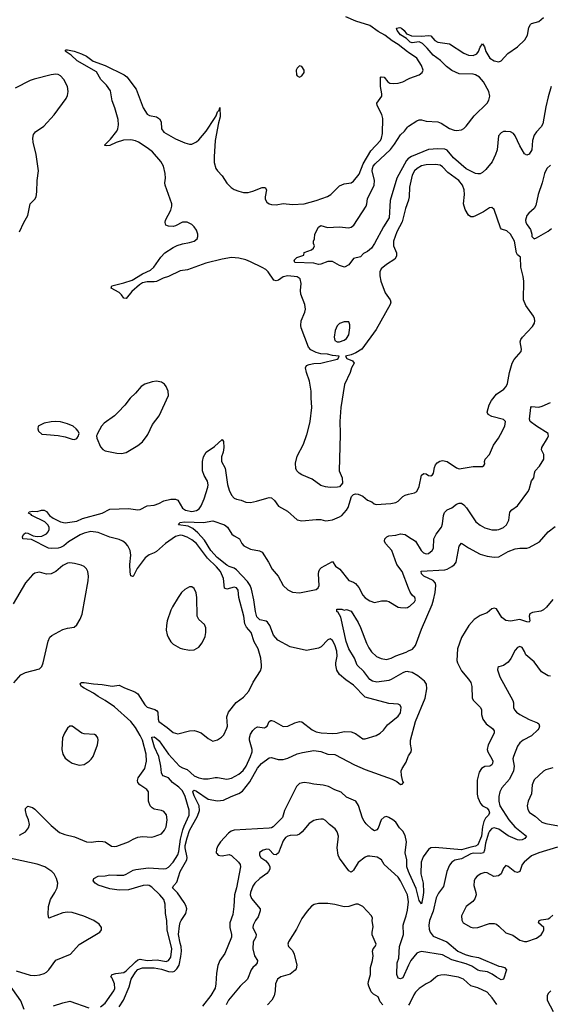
# Model space of a CAD drawing. Header units: inches. Extents: x 2057696 to 2160536, y 827480 to 1016834.
# Tile 402 of 422: x 2136681 to 2141209, y 985135 to 993542. Entities that reach past the tile are written whole.
import ezdxf

# ---------------------------------------------------------------- set-up
doc = ezdxf.new("R2010")
doc.units = ezdxf.units.IN
doc.header["$MEASUREMENT"] = 0
for name, color, linetype in [('C1938', 7, 'Continuous'), ('C1939', 7, 'Continuous'), ('C1948', 7, 'Continuous'), ('C1949', 7, 'Continuous')]:
    doc.layers.add(name, color=color, linetype=linetype)

msp = doc.modelspace()

# ---------------------------------------------------------------- linework, layer by layer
at = {"layer": 'C1938', "color": 5}
for points, elevation in [([(2136680.1, 986579.9), (2136731, 986609), (2136756.9, 986643.1), (2136764.2, 986670), (2136757.4, 986710), (2136739.7, 986750), (2136729.7, 986790), (2136732, 986808), (2136750, 986826.8), (2136790, 986815.3), (2136810, 986802), (2136950, 986661.3), (2137022.3, 986602.3), (2137065.7, 986585.7), (2137150, 986564.9), (2137250, 986522.6), (2137290, 986520.3), (2137350, 986527.4), (2137390, 986525.7), (2137410, 986522), (2137465.6, 986485.6), (2137490, 986484), (2137510, 986486.5), (2137610, 986521.7), (2137650, 986546), (2137690, 986563.1), (2137730, 986568.7), (2137810, 986563.1), (2137830, 986566.7), (2137890, 986590.4), (2137918.2, 986621.8), (2137931.1, 986650), (2137939.1, 986710), (2137933, 986753), (2137910, 986780.7), (2137890, 986789.6), (2137830, 986801.3), (2137812.2, 986812.2), (2137795.6, 986830), (2137780.5, 986870), (2137779.1, 986950), (2137766.3, 986970), (2137705.7, 987010), (2137688.6, 987030), (2137685.2, 987045.2), (2137690.9, 987070), (2137747.7, 987150), (2137762, 987210), (2137759.9, 987270), (2137729.9, 987390), (2137710.7, 987430), (2137670, 987498.3), (2137630, 987549.3), (2137490, 987675.2), (2137410.9, 987730), (2137350, 987763.5), (2137312.2, 987792.2), (2137230, 987833.8), (2137207.9, 987850), (2137198, 987870), (2137201.7, 987878.3), (2137210, 987883.6), (2137230, 987882.9), (2137310, 987870.9), (2137386.4, 987866.4), (2137470, 987852.7), (2137530, 987860.2), (2137576.3, 987836.3), (2137663.4, 987803.4), (2137690, 987786.4), (2137750, 987691.8), (2137770, 987671.6), (2137833.3, 987653.3), (2137850, 987643.7), (2137859.6, 987630), (2137861.5, 987570), (2137868.9, 987550), (2137939.6, 987499.6), (2137990, 987455.6), (2138030, 987444.9), (2138130, 987470.3), (2138170, 987472.2), (2138190, 987468.4), (2138230, 987452.7), (2138290, 987404.9), (2138330, 987380.7), (2138370, 987393), (2138404.4, 987415.6), (2138422.7, 987437.3), (2138450, 987492), (2138453.3, 987510), (2138448.7, 987590), (2138464.2, 987630), (2138528.2, 987711.8), (2138590, 987756.5), (2138637.7, 987810), (2138674.5, 987885.5), (2138736.6, 987983.4), (2138745.1, 988010), (2138745.6, 988030), (2138738.7, 988090), (2138717.2, 988170), (2138683.1, 988230), (2138656.1, 988310), (2138616.6, 988356.6), (2138603.4, 988383.4), (2138593.7, 988450), (2138550.7, 988610), (2138546, 988670), (2138530, 988692.4), (2138510, 988698), (2138450, 988680.3), (2138430, 988689.7), (2138420.1, 988770), (2138393.5, 988830), (2138360.9, 988870), (2138284.7, 988944.7), (2138190, 989069.4), (2138150, 989100.3), (2138110, 989122.5), (2138070, 989137.9), (2138050, 989141.1), (2138010, 989128.3), (2137926.6, 989070), (2137850, 989001.5), (2137830, 988989), (2137787.2, 988972.8), (2137752.5, 988947.5), (2137684.8, 988855.2), (2137650, 988786.6), (2137647, 988787), (2137630, 988794), (2137624.6, 988824.6), (2137621.3, 988890), (2137629.1, 988970), (2137625, 989010), (2137605, 989050), (2137587.8, 989070), (2137562.3, 989090), (2137530, 989104), (2137450, 989123.7), (2137350, 989164.8), (2137288.6, 989171.4), (2137230, 989159.2), (2137196.6, 989143.4), (2137096.6, 989083.4), (2137056.6, 989050), (2137030, 989035.3), (2137010, 989029.6), (2136950, 989026.6), (2136927.1, 989030), (2136783, 989103), (2136708.7, 989110), (2136705.6, 989130), (2136717, 989150), (2136730, 989159.5), (2136750, 989156.5), (2136795.6, 989135.6), (2136830, 989130.1), (2136869.1, 989130.9), (2136910, 989151.5), (2136924.8, 989170), (2136933, 989190), (2136933, 989210), (2136922.5, 989230), (2136895.9, 989255.9), (2136784.5, 989310), (2136778.3, 989318.3), (2136757.2, 989330), (2136760.9, 989339.1), (2136790, 989344.9), (2136830, 989341.6), (2136866.4, 989353.6), (2136890, 989354.7), (2136910, 989342), (2136934.6, 989310), (2136966.4, 989286.4), (2137030, 989253.8), (2137070, 989247.5), (2137170, 989261.6), (2137217.5, 989282.5), (2137384.5, 989330), (2137450, 989361.5), (2137609.3, 989369.3), (2137690, 989357.6), (2137710, 989360.2), (2137770, 989392), (2137830, 989398), (2137868.5, 989411.5), (2137910, 989433.7), (2137971.2, 989448.8), (2138010, 989448.8), (2138030, 989439.5), (2138070, 989370.3), (2138094.9, 989354.9), (2138150, 989343.7), (2138189.2, 989350.8), (2138213.2, 989366.8), (2138230, 989392.2), (2138254.3, 989450), (2138286.6, 989550), (2138288.2, 989570), (2138282.7, 989602.7), (2138256.4, 989650), (2138242.2, 989690), (2138241.1, 989770), (2138248.4, 989810), (2138271.8, 989850), (2138342.4, 989897.6), (2138410, 989957.3), (2138419.5, 989939.5), (2138422.8, 989890), (2138417.6, 989850), (2138404.7, 989810), (2138404.4, 989770), (2138433.5, 989713.5), (2138453.7, 989573.7), (2138470, 989524.9), (2138490, 989482), (2138510, 989457.3), (2138530, 989448), (2138570, 989439.1), (2138610, 989422.4), (2138650, 989418.7), (2138702, 989430), (2138790, 989458), (2138810, 989462), (2138830, 989459.1), (2138856.7, 989436.7), (2138890, 989387.7), (2138965.7, 989345.7), (2139050, 989273), (2139090, 989263), (2139210, 989274.8), (2139250, 989274.8), (2139290, 989264), (2139314.8, 989265.2), (2139350, 989270.6), (2139410, 989297.1), (2139430.9, 989309.1), (2139470, 989354), (2139483.3, 989376.7), (2139512.7, 989470), (2139530, 989487.3), (2139547, 989493), (2139570, 989490.6), (2139610, 989473.4), (2139650, 989440.7), (2139686, 989426), (2139707.1, 989407.1), (2139722.6, 989402.6), (2139848, 989410), (2139890, 989420.9), (2139910, 989432), (2139950, 989470.4), (2139970, 989483.1), (2140000, 989490)], 380), ([(2136911.3, 990000), (2137010, 989990.4), (2137070, 989979.3), (2137130, 989960.7), (2137150, 989958.8), (2137170, 989966), (2137184, 989990), (2137186.5, 990000)], 420), ([(2137341, 990000), (2137336, 989990), (2137338.8, 989970), (2137370, 989894.8), (2137390, 989873), (2137410, 989861.6), (2137510, 989839.5), (2137550, 989836.9), (2137590, 989847.9), (2137690, 989905.2), (2137730, 989938.7), (2137770, 989992.7), (2137773.7, 990000)], 420), ([(2139416.8, 990000), (2139407.3, 989690), (2139433.4, 989630), (2139435.5, 989584.5), (2139410, 989554), (2139394, 989550), (2139330, 989546.6), (2139290, 989552.3), (2139250, 989565.1), (2139178.2, 989618.2), (2139090, 989655.1), (2139066, 989670), (2139046.6, 989690), (2139038, 989710), (2139036, 989756), (2139050, 989816), (2139102, 989918), (2139130.7, 990000)], 380), ([(2137370, 985114.3), (2137410, 985146.5), (2137485.8, 985250), (2137492.1, 985270), (2137490.6, 985309.4), (2137470, 985359.5), (2137459.5, 985370), (2137469, 985390), (2137500.5, 985399.5), (2137570, 985407.4), (2137590, 985420.2), (2137670, 985499.2), (2137690, 985514.3), (2137710, 985520.8), (2137769.1, 985509.1), (2137853.7, 985513.7), (2137930, 985501.2), (2137951.7, 985508.3), (2137970, 985538), (2137979.3, 985610), (2137939.9, 985770), (2137937.7, 985850), (2137926, 985910), (2137923.1, 985990), (2137910.8, 986030), (2137878.2, 986070), (2137810, 986135.4), (2137786, 986150), (2137770, 986153.1), (2137734, 986150), (2137610, 986112.8), (2137530.3, 986109.7), (2137450, 986120.9), (2137350, 986153.3), (2137324.5, 986170), (2137309.3, 986190.7), (2137314, 986210), (2137349.7, 986230.3), (2137410, 986233.7), (2137450, 986241.7), (2137510, 986236.9), (2137570, 986239.2), (2137590, 986245.8), (2137650, 986280.8), (2137672.8, 986287.2), (2137780.8, 986299.2), (2137908.9, 986291.1), (2137930, 986294.4), (2137950, 986307.1), (2137990, 986348.3), (2138030, 986411.8), (2138038.9, 986441.1), (2138054.4, 986545.5), (2138074.2, 986625.8), (2138083.5, 986656.5), (2138126.2, 986750), (2138128.1, 986791.9), (2138093, 986910), (2138070, 986957.4), (2138039.9, 986990), (2137984.1, 987030), (2137950, 987068.7), (2137906.4, 987086.4), (2137896.1, 987096.1), (2137890.6, 987110.6), (2137886.1, 987170), (2137867.2, 987250), (2137832.9, 987330), (2137808.5, 987410), (2137810, 987417.3), (2137830, 987418), (2137850, 987405.8), (2137870, 987385.6), (2137950, 987270.2), (2138044.5, 987170), (2138070, 987153.8), (2138110, 987140.7), (2138170, 987086.2), (2138210, 987069.4), (2138250, 987061.6), (2138290, 987059.1), (2138350, 987072.7), (2138370, 987072.9), (2138450, 987057.1), (2138490, 987066.3), (2138550, 987099.4), (2138588, 987132), (2138612.4, 987170), (2138652.1, 987250), (2138665.7, 987290), (2138664.2, 987310), (2138642.9, 987390), (2138642.6, 987410), (2138650, 987440.4), (2138670, 987471.8), (2138690, 987492), (2138710, 987504.2), (2138770, 987497.1), (2138778.6, 987501.4), (2138791.8, 987510), (2138810, 987550.8), (2138822.9, 987557.1), (2138830, 987559.1), (2138850, 987552.7), (2138930, 987506), (2138970, 987510.5), (2139030, 987539.1), (2139069.5, 987550.5), (2139090, 987547.7), (2139178, 987478), (2139210, 987462), (2139254.4, 987454.4), (2139352.3, 987447.7), (2139390, 987450.3), (2139450, 987463.6), (2139510, 987460.3), (2139547.5, 987447.5), (2139610, 987402), (2139630, 987402), (2139724, 987430), (2139756, 987450), (2139785.4, 987474.6), (2139818.9, 987521.1), (2139910, 987594.8), (2139930, 987624.7), (2139936, 987670), (2139928, 987690), (2139910, 987697.2), (2139830, 987702.9), (2139630, 987758.3), (2139530, 987861.3), (2139464.5, 987904.5), (2139409.4, 987950), (2139388.2, 987988.2), (2139379.7, 988030), (2139379.7, 988050), (2139391.7, 988108.3), (2139387.9, 988150), (2139370, 988205.6), (2139350, 988241.6), (2139338, 988250), (2139330, 988254.7), (2139310, 988247.3), (2139252.4, 988187.6), (2139230, 988175.1), (2139130, 988157.2), (2138987.9, 988188), (2138884.1, 988244.1), (2138847.6, 988287.6), (2138814.5, 988370), (2138796.9, 988396.9), (2138785.3, 988405.3), (2138730, 988419.2), (2138704.7, 988444.7), (2138692.3, 988490), (2138679.3, 988590), (2138660.1, 988680.1), (2138649, 988710), (2138624.8, 988744.8), (2138530, 988846), (2138510, 988859.8), (2138470, 988872.2), (2138450, 988884.3), (2138367.6, 988950), (2138313.6, 989010), (2138257.7, 989097.7), (2138201.4, 989161.4), (2138157.4, 989197.4), (2138117.5, 989217.5), (2138035.3, 989230), (2138043.2, 989236.8), (2138047, 989250), (2138090, 989255.8), (2138250.7, 989249.3), (2138330, 989263.1), (2138429.4, 989229.4), (2138454.3, 989210), (2138492, 989150), (2138510, 989134.6), (2138557, 989110), (2138576.5, 989070), (2138593.1, 989050), (2138650, 989021.5), (2138727.3, 989007.3), (2138750, 988996.3), (2138805.8, 988910), (2138834.7, 988850), (2138886.2, 988790), (2138929.1, 988710), (2138970, 988674.9), (2139010, 988654.9), (2139070, 988647.6), (2139210, 988675.8), (2139227.6, 988692.4), (2139236.4, 988710), (2139232.1, 988810), (2139233.7, 988830), (2139242, 988850), (2139256.3, 988863.7), (2139350, 988916.3), (2139374.9, 988874.9), (2139412.7, 988850), (2139490, 988753), (2139530, 988740.5), (2139547.5, 988727.5), (2139574, 988694), (2139610, 988627.3), (2139630, 988604.9), (2139670, 988578.8), (2139710, 988567.3), (2139770, 988580.7), (2139810, 988580.7), (2139830, 988574), (2139910, 988526.8), (2139930, 988522.8), (2139970, 988520.7), (2139990, 988524), (2140000, 988529.4)], 360), ([(2140000, 988687.5), (2139943.9, 988830), (2139899.8, 988890), (2139856.9, 989010), (2139801.6, 989070), (2139794, 989090), (2139797, 989110), (2139812.9, 989127.1), (2139830, 989135.3), (2139890, 989141.3), (2139930, 989152.2), (2139970, 989146.7), (2140000, 989127.5)], 360), ([(2136630, 987879.5), (2136691.7, 987948.3), (2136730, 987967.4), (2136850, 988000.4), (2136870, 988019.3), (2136882.4, 988050), (2136923.2, 988236.8), (2136938.5, 988270), (2136955.4, 988284.6), (2137050, 988334.4), (2137090, 988346.7), (2137146, 988354), (2137170, 988374.9), (2137196.6, 988423.4), (2137213.8, 988466.2), (2137266.6, 988750), (2137269.8, 988790), (2137263.1, 988830), (2137252, 988852), (2137231.9, 988871.9), (2137205.1, 988885.1), (2137150, 988899.8), (2137110, 988904), (2137090, 988901.5), (2137050, 988882.3), (2136990, 988829.9), (2136950, 988811.1), (2136910, 988807.4), (2136850, 988823.5), (2136836.9, 988823.1), (2136810, 988815.4), (2136790, 988802.6), (2136730, 988733.3), (2136625.5, 988554.5)], 420), ([(2140000, 987975.1), (2139990, 987977.2), (2139970, 987974.3), (2139950, 987965), (2139851.7, 987908.3), (2139830, 987901.1), (2139730, 987885.6), (2139692.9, 987892.9), (2139670, 987907.4), (2139617, 987977), (2139561.8, 988030), (2139539.5, 988090), (2139490, 988171.3), (2139467.5, 988232.5), (2139421.4, 988441.4), (2139399.7, 988479.8), (2139387.3, 988490), (2139388, 988510), (2139430, 988510.4), (2139450, 988501), (2139470, 988507.3), (2139510, 988491.4), (2139570, 988394.6), (2139590, 988353.1), (2139639.3, 988219.3), (2139659.7, 988179.7), (2139683.5, 988143.5), (2139725.5, 988105.5), (2139766.6, 988086.6), (2139810, 988080.5), (2139850, 988090.8), (2139890, 988110.8), (2139977.9, 988142.1), (2140000, 988152.3)], 340), ([(2137530, 985114.9), (2137568, 985172), (2137615.5, 985284.5), (2137633.3, 985350), (2137669.5, 985410), (2137690, 985432), (2137730, 985447.4), (2137830, 985447.2), (2137890, 985436), (2137950, 985414.5), (2137986.9, 985413.2), (2138001.4, 985418.6), (2138023, 985437), (2138041.2, 985470), (2138057.3, 985542.7), (2138061.4, 985590), (2138058.7, 985630), (2138050, 985656), (2138037.6, 985730), (2138045.7, 985805.7), (2138050, 985833.4), (2138058.3, 985850), (2138099.7, 985910), (2138107.1, 985950), (2138098.8, 985978.8), (2138083.9, 986003.9), (2138027, 986087), (2137986.3, 986130), (2137995.4, 986150), (2138021.4, 986178.6), (2138050.7, 986270), (2138107, 986370), (2138111.6, 986390), (2138093.2, 986470), (2138093.8, 986490), (2138110, 986555.9), (2138130, 986619.2), (2138198.1, 986741.9), (2138215.3, 986790), (2138213.9, 986830), (2138170, 986915.1), (2138157.8, 986950), (2138161, 986959), (2138170, 986964.4), (2138190, 986955), (2138290, 986886.7), (2138370, 986872.9), (2138421.4, 986878.6), (2138486, 986910), (2138550, 986934), (2138583.7, 986956.3), (2138645.1, 987034.9), (2138710, 987152.9), (2138744.2, 987190), (2138810, 987240.3), (2138830, 987243.6), (2138885.7, 987225.7), (2138930, 987224.8), (2138970, 987236.6), (2139050, 987272.9), (2139094.7, 987285.3), (2139190, 987301.8), (2139250, 987292.6), (2139310, 987271.1), (2139370, 987267.9), (2139539.1, 987179.1), (2139630, 987139.5), (2139858.9, 987058.9), (2139898.6, 987038.6), (2139930, 987012.4), (2139944.1, 987015.9), (2139954.6, 987025.4), (2139958, 987030), (2139950, 987038), (2139938, 987090), (2139937.2, 987130), (2139944, 987150), (2139978.4, 987201.6), (2139996.4, 987250), (2140000, 987255.7)], 340), ([(2140000, 986269.2), (2139985.2, 986310), (2139984.3, 986370), (2139970.6, 986430), (2139982.2, 986522.3), (2139970, 986577.2), (2139950, 986613.2), (2139922.8, 986642.8), (2139891, 986690), (2139866.6, 986710), (2139830, 986730.7), (2139810, 986737.8), (2139790, 986734.5), (2139766, 986710), (2139741.4, 986638.6), (2139730, 986623.7), (2139710, 986615.1), (2139686, 986630), (2139637.2, 986677.2), (2139620.1, 986700.1), (2139606, 986726), (2139572.1, 986832.1), (2139548.4, 986868.4), (2139470, 986903.5), (2139425.7, 986945.7), (2139370, 986966.6), (2139315.9, 986995.9), (2139270, 987007.6), (2139190, 987014), (2139150, 987024.4), (2139110, 987028.7), (2139070, 987021.6), (2139043.6, 986996.4), (2138942.1, 986790), (2138924.1, 986730), (2138843.7, 986650), (2138830, 986642.2), (2138810, 986639.2), (2138510, 986623.2), (2138485.5, 986614.5), (2138462.5, 986597.4), (2138396.1, 986523.9), (2138372.4, 986487.6), (2138360.7, 986459.3), (2138358.4, 986430), (2138363.1, 986423.1), (2138374.9, 986410), (2138390, 986404.6), (2138410, 986402.9), (2138470, 986413.2), (2138490, 986407.2), (2138549.1, 986350), (2138562.2, 986330), (2138565.2, 986310), (2138531, 986130), (2138514.2, 986070), (2138508.6, 985970), (2138499.1, 985900.9), (2138475.5, 985830), (2138475.8, 985790), (2138488, 985730), (2138487.7, 985710), (2138430.8, 985570), (2138390.5, 985509.5), (2138372.5, 985467.5), (2138359.9, 985400.1), (2138355, 985310), (2138348, 985272), (2138313, 985210), (2138241.1, 985118.9)], 340), ([(2140000, 985469.2), (2139950, 985362), (2139930, 985353), (2139910, 985359.6), (2139899.8, 985390), (2139903.1, 985490), (2139916.8, 985530), (2139923.4, 985630), (2139956.9, 985730), (2139954.9, 985810), (2139958.6, 985830), (2139980.2, 985890), (2139990, 985938.8), (2139999.2, 986010), (2139989.8, 986070), (2139930, 986189.6), (2139910, 986220.5), (2139791.6, 986330), (2139769.7, 986369.7), (2139731.6, 986391.6), (2139670, 986400.9), (2139650, 986400.4), (2139630, 986393), (2139570, 986346.6), (2139530, 986280.9), (2139517.3, 986270), (2139510, 986264.5), (2139490, 986274.5), (2139410, 986381.7), (2139399.1, 986410), (2139390.7, 986470), (2139400.4, 986570), (2139390, 986609.2), (2139372.7, 986632.7), (2139326, 986670), (2139290, 986706), (2139270, 986715.1), (2139250, 986717), (2139210, 986711.8), (2139190, 986704.5), (2139150, 986678), (2139092.1, 986607.9), (2139070, 986588), (2139050, 986580.4), (2138990, 986577.6), (2138970, 986572.1), (2138950, 986558.9), (2138930.3, 986530), (2138890.3, 986429.8), (2138870, 986412.3), (2138850, 986413.2), (2138810, 986458.4), (2138790, 986460.7), (2138758, 986450), (2138727.7, 986432.3), (2138726.8, 986410), (2138738.8, 986390), (2138780.4, 986360.4), (2138808.2, 986330), (2138814.9, 986310), (2138814.9, 986290), (2138805.5, 986270), (2138788.9, 986251.1), (2138730, 986209.6), (2138688.2, 986170), (2138670, 986145.2), (2138650.4, 986090), (2138648.9, 986068.9), (2138658, 986038), (2138731.9, 985951.9), (2138734.5, 985934.5), (2138716.9, 985883.1), (2138692.9, 985850), (2138673.7, 985810), (2138670.4, 985790), (2138698.5, 985730), (2138695.3, 985710), (2138672.3, 985667.7), (2138672.1, 985610), (2138685.8, 985550), (2138710.2, 985510), (2138709, 985490), (2138694.6, 985470), (2138670.3, 985450), (2138657.4, 985430), (2138624.6, 985350), (2138561.3, 985290), (2138462.8, 985170), (2138444, 985130)], 360), ([(2136650, 985420.9), (2136770, 985385.2), (2136810, 985381.5), (2136854, 985386), (2136890, 985397.1), (2136911, 985409), (2136929.7, 985430.3), (2136988.5, 985511.5), (2137115.8, 985564.2), (2137190, 985646), (2137364, 985750), (2137379, 985770), (2137379, 985790), (2137360.2, 985820.2), (2137315.3, 985850), (2137227.2, 985887.2), (2137130, 985919.5), (2137090, 985922.4), (2137050, 985915.4), (2136929.7, 985869.7), (2136923.1, 985903.1), (2136926.2, 985970), (2136943.8, 986030), (2136981, 986090), (2136999.8, 986130), (2137005.3, 986170), (2136995.3, 986210), (2136976.8, 986250), (2136956.4, 986270), (2136895.6, 986310), (2136830, 986332.2), (2136570, 986389.9)], 380), ([(2139779.1, 985130), (2139757.4, 985157.4), (2139739.3, 985199.3), (2139701.5, 985221.5), (2139681.5, 985241.5), (2139660.5, 985290), (2139655.6, 985310), (2139658, 985330), (2139674.7, 985390), (2139675.6, 985450), (2139692.6, 985510), (2139697.4, 985550), (2139692.8, 985590), (2139696.9, 985610), (2139714.5, 985630), (2139722.9, 985650), (2139689.8, 985729.8), (2139688.7, 985751.3), (2139696.9, 985796.9), (2139689.5, 985850), (2139692, 985870), (2139683.7, 985890), (2139610, 985969.3), (2139570, 985989.4), (2139550, 985991.6), (2139490, 985971.5), (2139450, 985967), (2139370, 985987.8), (2139310, 985995.1), (2139230, 985997.2), (2139192.8, 985987.2), (2139170, 985972.7), (2139134, 985930), (2139090, 985869.2), (2139042, 985778), (2138976.3, 985670), (2138970.7, 985650), (2138974, 985630), (2139010, 985594), (2139024.8, 985564.8), (2139045, 985470), (2139041.2, 985438.8), (2139033.1, 985426.9), (2138988.2, 985391.8), (2138910.2, 985369.8), (2138882.4, 985350), (2138864.6, 985310), (2138861.7, 985250), (2138852.6, 985207.4), (2138832.4, 985170), (2138796.3, 985130)], 380), ([(2136718, 985090), (2136690, 985164.7), (2136589, 985310)], 380), ([(2136970, 985121.8), (2137049, 985149), (2137110, 985160.8), (2137270, 985105.7)], 360)]:
    msp.add_lwpolyline(points, dxfattribs=dict(at, elevation=elevation))
at = {"layer": 'C1938', "color": 5, "elevation": 420}
for points in [[(2138150, 988700.9), (2138130, 988700.7), (2138090, 988676.9), (2138062.4, 988650), (2138032.2, 988610), (2137984.2, 988530), (2137970, 988501.2), (2137940.2, 988410), (2137932.7, 988370), (2137931.7, 988330), (2137939.5, 988290), (2137950, 988264), (2137970.4, 988230), (2137990.5, 988210), (2138050, 988176.5), (2138070, 988170.3), (2138130, 988159.5), (2138170, 988163.1), (2138210, 988183.7), (2138239.6, 988220.4), (2138264.5, 988275.5), (2138270.8, 988310), (2138269.8, 988349.8), (2138258.5, 988378.5), (2138210, 988420.5), (2138196.8, 988450), (2138194.2, 988610), (2138187.6, 988647.6), (2138170, 988686)], [(2137130, 987509), (2137110, 987509), (2137090, 987494), (2137063, 987450), (2137046.7, 987410), (2137041.6, 987310), (2137048.2, 987270), (2137070, 987236.3), (2137102, 987210), (2137130, 987194), (2137190, 987177.3), (2137230, 987182.6), (2137273.5, 987210), (2137292.2, 987227.8), (2137308, 987252), (2137344.8, 987350), (2137351, 987390), (2137348, 987410), (2137335.1, 987430), (2137318.7, 987438.7), (2137230, 987445.4), (2137211, 987451)]]:
    msp.add_lwpolyline(points, close=True, dxfattribs=at)
at = {"layer": 'C1939', "color": 5}
for points, elevation in [([(2140000, 993261), (2139990, 993267.7), (2139910.6, 993330), (2139860.6, 993360.6), (2139798.5, 993410), (2139741.6, 993441.6), (2139670, 993492.7), (2139550.2, 993530.2), (2139465.2, 993565.2)], 380), ([(2140000, 993362.8), (2139981.5, 993381.5), (2139930, 993413), (2139903, 993450), (2139897.2, 993470), (2139925.2, 993474.8), (2139939.3, 993470), (2139961.7, 993450), (2139982.3, 993422.3), (2140000, 993414.3)], 360), ([(2139130.7, 990000), (2139133.1, 990006.9), (2139158.7, 990110), (2139174, 990230), (2139168, 990312), (2139169.5, 990370), (2139154.2, 990454.2), (2139127.3, 990530), (2139120.9, 990570), (2139129.3, 990590), (2139150, 990598.4), (2139190, 990606.4), (2139251.5, 990608.5), (2139390, 990644), (2139399, 990650), (2139406, 990670), (2139350, 990676), (2139306.6, 990686.6), (2139250.4, 990689.6), (2139210, 990701.1), (2139164.4, 990724.4), (2139146.1, 990746.1), (2139082.7, 990910), (2139079.2, 990930), (2139084.5, 990970), (2139114.9, 991045.1), (2139120.3, 991070), (2139115.3, 991110), (2139079, 991199), (2139077.2, 991230), (2139084, 991290), (2139074.2, 991330), (2139050, 991347.6), (2138970, 991355.2), (2138930, 991345.6), (2138890, 991317.3), (2138870, 991311), (2138850, 991317.7), (2138802.9, 991390), (2138780.7, 991410), (2138750, 991427.2), (2138650, 991475.7), (2138610, 991490.3), (2138550, 991505), (2138490, 991511.8), (2138410, 991497.5), (2138270, 991462.8), (2138113.9, 991406.1), (2138050, 991398.2), (2137950.1, 991349.9), (2137904.7, 991335.3), (2137850, 991306.9), (2137830, 991302.6), (2137770, 991302.9), (2137730, 991294.7), (2137702.3, 991277.7), (2137638.2, 991221.8), (2137590, 991161.2), (2137570, 991163.7), (2137551.3, 991191.3), (2137530, 991212), (2137462, 991250), (2137468, 991270), (2137570, 991294), (2137640.7, 991319.3), (2137730, 991372.6), (2137796.3, 991403.7), (2137824.5, 991430), (2137885.3, 991514.7), (2137918.7, 991550), (2137990, 991598), (2138025.5, 991614.5), (2138070, 991629.3), (2138130, 991639.2), (2138170, 991651.8), (2138194.3, 991670), (2138202.7, 991690), (2138202.2, 991710), (2138190, 991743.5), (2138170, 991773.8), (2138150, 991794.5), (2138110, 991814), (2138070, 991812.2), (2138010, 991782.6), (2137990, 991777.3), (2137950, 991777.7), (2137926.9, 991786.9), (2137923.1, 991810), (2137926, 991830), (2137970, 991914.4), (2137979.2, 991950), (2137979.1, 991970), (2137921.5, 992130), (2137918.8, 992150), (2137924.3, 992190), (2137923.4, 992230), (2137907.6, 992290), (2137885.4, 992330), (2137813.7, 992413.7), (2137770, 992448.9), (2137695.5, 992495.5), (2137670, 992506.8), (2137630, 992515.4), (2137567.2, 992512.8), (2137505.5, 992494.5), (2137450, 992467.3), (2137424.1, 992464.1), (2137407.2, 992467.2), (2137405.6, 992470), (2137456.9, 992523.1), (2137509.8, 992590), (2137519.4, 992610), (2137524.5, 992644.5), (2137520.7, 992690), (2137492.7, 992790), (2137469.1, 992850), (2137455.1, 992935.1), (2137423, 992983), (2137374, 993030), (2137335.5, 993095.5), (2137172.3, 993190), (2137119.1, 993239.1), (2137068, 993272), (2137076.4, 993283.6), (2137090, 993284), (2137146.3, 993273.7), (2137210, 993251.3), (2137250.1, 993230.1), (2137307.7, 993187.7), (2137410.3, 993150), (2137574, 993070), (2137595.3, 993055.3), (2137674.7, 992950), (2137734.5, 992790), (2137770, 992734), (2137790, 992723.8), (2137850, 992713.5), (2137875.3, 992695.3), (2137887.5, 992670), (2137890.2, 992610), (2137910, 992582), (2138010, 992525.2), (2138090, 992490.3), (2138130, 992479.5), (2138150, 992480.3), (2138190, 992498.7), (2138210, 992515.8), (2138271.3, 992588.7), (2138342.8, 992697.2), (2138358.2, 992721.8), (2138370, 992756), (2138384, 992770), (2138390, 992791.3), (2138393.3, 992713.3), (2138378.8, 992661.2), (2138350.1, 992510), (2138340.1, 992370), (2138341.3, 992321.3), (2138354.7, 992270), (2138368.2, 992250), (2138409.1, 992209.1), (2138450, 992146), (2138487.2, 992110), (2138512.5, 992092.5), (2138550, 992076.5), (2138590, 992067.7), (2138630, 992067.7), (2138670, 992078.6), (2138750, 992110.2), (2138776, 992110), (2138788.2, 992090), (2138776.4, 992030), (2138777.1, 992010), (2138790, 991984.9), (2138810, 991970.6), (2138830, 991963.8), (2138870, 991962.4), (2138930, 991973.8), (2139010, 991964.3), (2139109.8, 991970.2), (2139210, 991997.2), (2139307.6, 992032.4), (2139337, 992050), (2139410, 992123.8), (2139450, 992139.5), (2139510, 992150.3), (2139530, 992164.2), (2139577.1, 992222.8), (2139613.6, 992310), (2139679, 992421), (2139759.8, 992510), (2139769.8, 992530.2), (2139777.1, 992570), (2139779, 992699), (2139772.2, 992732.2), (2139732.8, 992810), (2139728, 992830), (2139771.2, 992890), (2139772.1, 992910), (2139761.1, 992970), (2139760.9, 993050), (2139765.1, 993054.9), (2139790, 993050.2), (2139823.6, 993010), (2139840.9, 993000.9), (2139870, 992997.1), (2139910, 993000.2), (2139949.7, 993010.3), (2140000, 993036.7)], 380), ([(2136678.9, 991730), (2136715.4, 991810), (2136751.1, 991870), (2136769.8, 991970.2), (2136809.8, 992010.2), (2136821.1, 992030), (2136828.8, 992071.2), (2136830.6, 992170), (2136840.7, 992250), (2136821.1, 992390), (2136797.1, 992497.1), (2136793.1, 992530), (2136798.6, 992561.4), (2136816, 992584), (2136886.1, 992633.9), (2136976.3, 992730), (2137077.4, 992870), (2137090, 992894.8), (2137095.1, 992930), (2137088.7, 992970), (2137058.4, 993030), (2137030, 993062.5), (2137010, 993073.7), (2136990, 993076.4), (2136951.1, 993071.1), (2136805.1, 993034.9), (2136770, 993022), (2136643.2, 992956.8)], 420), ([(2140000, 992359), (2139981.7, 992338.3), (2139900.9, 992190), (2139842.1, 991997.9), (2139833.4, 991850), (2139785.8, 991774.2), (2139710, 991629.7), (2139684.4, 991590), (2139650, 991562), (2139614.8, 991545.2), (2139590, 991518), (2139530, 991502), (2139491.3, 991450), (2139452, 991430), (2139410, 991443.9), (2139350, 991477.6), (2139310, 991477), (2139250, 991454), (2139230, 991452), (2139190, 991463.7), (2139028.7, 991470), (2139024, 991490), (2139047.2, 991512.8), (2139106, 991530), (2139110, 991554), (2139170, 991578), (2139188, 991590), (2139198, 991610), (2139188, 991630), (2139188, 991650), (2139198, 991670), (2139199, 991710), (2139230, 991771.3), (2139250, 991784.7), (2139308, 991768), (2139410, 991774), (2139485.7, 991765.7), (2139510, 991771.5), (2139532.5, 991787.5), (2139636.7, 991950), (2139644.5, 991970), (2139650, 992013.4), (2139705.8, 992130), (2139709.9, 992170), (2139688.9, 992250), (2139690.6, 992270), (2139698.8, 992290), (2139713.3, 992310), (2139845.2, 992434.8), (2139879.9, 992480.1), (2139930, 992559.6), (2139963.6, 992590), (2139990, 992625.5), (2140000, 992632.1)], 360), ([(2140000, 992002.7), (2139999.6, 992000.4), (2139974.2, 991930), (2139944, 991816), (2139898.9, 991730), (2139870.3, 991650.3), (2139871.2, 991611.2), (2139896.4, 991550), (2139896.5, 991523.5), (2139881.4, 991498.6), (2139810, 991450.9), (2139765.8, 991414.2), (2139755.8, 991390), (2139753.9, 991353.9), (2139763.1, 991310), (2139800.5, 991210), (2139843.8, 991150), (2139848.2, 991130), (2139843.8, 991110), (2139723, 990897), (2139599.5, 990730), (2139550, 990696.9), (2139510, 990680.7), (2139462, 990670), (2139472, 990650), (2139522, 990630), (2139536, 990610), (2139513.4, 990570), (2139500.5, 990530), (2139452.3, 990427.7), (2139421.6, 990230), (2139413.4, 990110), (2139417.1, 990010), (2139416.8, 990000)], 380), ([(2137773.7, 990000), (2137815.6, 990084.4), (2137870, 990160.7), (2137950, 990334), (2137946.9, 990370), (2137931.2, 990410), (2137915.6, 990430), (2137890, 990446), (2137850, 990455.4), (2137812, 990450), (2137750, 990429.6), (2137717.3, 990410), (2137670, 990352.7), (2137624, 990310), (2137578.8, 990250), (2137522.8, 990190), (2137490, 990160.9), (2137401.7, 990098.3), (2137378.8, 990070), (2137346, 990010), (2137341, 990000)], 420), ([(2137186.5, 990000), (2137189, 990010), (2137181.2, 990030), (2137164, 990050), (2137137.2, 990070), (2137087.9, 990092.1), (2137030, 990107.3), (2136990, 990111.6), (2136950, 990109.5), (2136890, 990098), (2136838, 990070), (2136836, 990050), (2136841, 990030), (2136870, 990004), (2136911.3, 990000)], 420)]:
    msp.add_lwpolyline(points, dxfattribs=dict(at, elevation=elevation))
for points, elevation in [([(2139070, 993148), (2139050, 993128), (2139041, 993110), (2139044.7, 993070), (2139050, 993062), (2139070, 993052), (2139090, 993062), (2139108.7, 993090), (2139108.7, 993110), (2139090, 993142)], 420), ([(2139490, 990962), (2139450, 990961.2), (2139410, 990949), (2139390, 990929), (2139372.3, 990887.7), (2139363.7, 990830), (2139370, 990804), (2139390, 990790.5), (2139410, 990790.4), (2139450, 990804.9), (2139470, 990820.5), (2139490, 990851.3), (2139498.7, 990910), (2139497.6, 990937.6)], 380)]:
    msp.add_lwpolyline(points, close=True, dxfattribs=dict(at, elevation=elevation))
at = {"layer": 'C1948', "color": 5}
for points, elevation in [([(2140000, 989127.5), (2140058.4, 989090), (2140106, 989010), (2140126, 988990), (2140150, 988981.7), (2140170, 988984.6), (2140201.6, 989010), (2140212.6, 989030), (2140214.3, 989110), (2140235.8, 989150), (2140281.1, 989210), (2140290, 989238), (2140298.3, 989310), (2140306.4, 989333.6), (2140330, 989357.1), (2140370, 989375.5), (2140410, 989406), (2140430, 989414), (2140450, 989413.7), (2140470, 989400.4), (2140493.3, 989373.3), (2140574.8, 989254.8), (2140610, 989225.7), (2140650, 989203.7), (2140710, 989187.4), (2140753.5, 989186.5), (2140770, 989188.9), (2140810, 989205.7), (2140834.7, 989230), (2140854.7, 989270), (2140863.8, 989336.2), (2140882, 989358), (2140930, 989390.4), (2141018, 989510), (2141029.6, 989530.4), (2141050, 989606), (2141067.3, 989630), (2141073.3, 989670), (2141081.3, 989690), (2141117.6, 989730), (2141154.5, 989790), (2141155.1, 989830), (2141135.1, 989870), (2141137, 989890), (2141186.3, 989970), (2141192.8, 989990), (2141192, 990000)], 360), ([(2140000, 989490), (2140050, 989501.6), (2140070, 989514), (2140090, 989556), (2140110, 989653.4), (2140130, 989668.4), (2140150, 989663.7), (2140170, 989650.4), (2140190, 989646.4), (2140204.7, 989655.3), (2140213.7, 989670), (2140221.5, 989718.5), (2140230, 989740.7), (2140242.4, 989757.6), (2140266.4, 989773.6), (2140290, 989777.4), (2140330, 989768.8), (2140410, 989714.9), (2140430, 989708), (2140550, 989726.4), (2140630, 989728.4), (2140643.3, 989736.7), (2140651.8, 989750), (2140647, 989770), (2140653.6, 989790), (2140689.7, 989830), (2140723.5, 989910), (2140767.8, 989970), (2140784, 990000)], 380), ([(2140000, 988152.3), (2140032.7, 988167.3), (2140060.1, 988199.9), (2140110, 988337.3), (2140199.9, 988550), (2140213.3, 988590), (2140225.4, 988650), (2140232.1, 988710), (2140229.8, 988730), (2140210, 988754.3), (2140131.1, 988790), (2140109.8, 988810), (2140106.4, 988833.6), (2140310, 988845), (2140330, 988850.1), (2140370, 988873.2), (2140391.6, 988890), (2140404.8, 988910), (2140430, 989046), (2140450, 989072.4), (2140510, 989032.6), (2140610, 988978.8), (2140670, 988961), (2140730, 988953.8), (2140770, 988956.5), (2140850, 989000.8), (2140910, 989023.2), (2140950, 989030.2), (2141009.7, 989030.3), (2141030, 989036.5), (2141115.8, 989084.2), (2141191.2, 989170), (2141250, 989215.5)], 340), ([(2140000, 988529.4), (2140010, 988534.8), (2140050, 988571.3), (2140058, 988590), (2140052.7, 988610), (2140029.6, 988629.6), (2140013.4, 988653.4), (2140000, 988687.5)], 360), ([(2141230, 988591.5), (2141175.3, 988524.7), (2141150, 988503.2), (2141127.2, 988492.7), (2141058.6, 988481.4), (2141035.4, 988470), (2141027.9, 988450), (2141033.6, 988410), (2141030, 988399.3), (2141010, 988401.4), (2140950, 988420.8), (2140870, 988405.8), (2140830, 988412.4), (2140796.8, 988436.8), (2140750, 988510.7), (2140730, 988516.2), (2140710, 988511.7), (2140670, 988477.6), (2140610, 988455.8), (2140559.6, 988420.4), (2140514.9, 988370), (2140452.1, 988267.9), (2140416, 988170), (2140411.6, 988071.6), (2140416.8, 988050), (2140450, 987982), (2140511.6, 987910), (2140530, 987882), (2140539, 987850), (2140543.1, 987750), (2140554.9, 987730), (2140613.7, 987670), (2140621.7, 987650), (2140622.8, 987610), (2140633.8, 987570), (2140663.2, 987530), (2140715.3, 987490), (2140730.4, 987470), (2140730.4, 987450), (2140678.2, 987350), (2140671.3, 987310), (2140677.2, 987290), (2140711.5, 987230), (2140717.9, 987210), (2140717.1, 987190), (2140710, 987179.2), (2140692.7, 987170), (2140650, 987165.6), (2140623.1, 987150), (2140603.5, 987116.5), (2140585.2, 987050), (2140585, 986930), (2140590, 986900.5), (2140612.1, 986850), (2140629.2, 986830), (2140670, 986810.1), (2140684.7, 986790), (2140689.6, 986770), (2140680.4, 986750), (2140655.8, 986724.2), (2140642.6, 986697.4), (2140630.5, 986649.5), (2140620.7, 986570), (2140590, 986497.1), (2140570, 986484.9), (2140530, 986478.1), (2140450, 986453.5), (2140225.4, 986474.6), (2140190, 986472.6), (2140170, 986458), (2140124.6, 986395.4), (2140106.3, 986350), (2140103.2, 986250), (2140124.1, 986170), (2140126, 986090), (2140122.4, 986050), (2140110, 985994), (2140090, 986022), (2140065, 986125), (2140007, 986250), (2140000, 986269.2)], 340), ([(2141210, 987935.8), (2141190, 987939.7), (2141133.2, 987973.2), (2141070, 988058.7), (2141000.4, 988120.4), (2140990, 988148.7), (2140970, 988182.7), (2140950, 988189.2), (2140930, 988181.2), (2140910, 988159), (2140872.3, 988087.7), (2140850, 988057.2), (2140810, 988029.2), (2140770, 988018), (2140762, 988010), (2140758, 987990), (2140778, 987930), (2140888.8, 987730), (2140895.3, 987710), (2140895.8, 987670), (2140902.4, 987650), (2140921.6, 987630), (2140950.4, 987610), (2141030, 987566), (2141099.8, 987539.8), (2141111.8, 987530), (2141118.3, 987510), (2141111.7, 987490), (2141102.2, 987477.8), (2141050, 987428.5), (2140977.4, 987390), (2140950, 987367.1), (2140930, 987340.5), (2140893.8, 987250), (2140890.2, 987230.2), (2140900.3, 987170), (2140894.7, 987130), (2140861.3, 987058.7), (2140795.5, 986984.5), (2140779.6, 986950), (2140770.2, 986909.8), (2140769.3, 986870.7), (2140778.5, 986830), (2140854.3, 986710), (2140905.2, 986650), (2141005.5, 986570), (2140992.7, 986550), (2140970, 986540.3), (2140950, 986536.2), (2140930, 986538.8), (2140850, 986573.9), (2140770, 986631), (2140730, 986642.1), (2140710, 986636.8), (2140690, 986614.8), (2140682.9, 986597.1), (2140655.9, 986510), (2140648.5, 986450), (2140640.2, 986430), (2140617.3, 986422.7), (2140554.5, 986425.5), (2140530, 986420.2), (2140450, 986378.3), (2140394.6, 986365.4), (2140370.1, 986349.9), (2140350, 986323.6), (2140325.5, 986270), (2140298.2, 986141.8), (2140255, 986085), (2140236.2, 986043.8), (2140208.3, 985930), (2140179.6, 985850), (2140171.9, 985810), (2140176.2, 985776.2), (2140185.3, 985750), (2140210, 985717.6), (2140327.4, 985667.4), (2140421.2, 985590), (2140481.9, 985561.9), (2140530, 985547.3), (2140596.1, 985536.1), (2140770, 985460.3), (2140790, 985459.5), (2140818.8, 985450), (2140834, 985430), (2140810, 985349.6), (2140790, 985345.7), (2140750, 985367), (2140713.6, 985393.6), (2140673.4, 985413.4), (2140610, 985420.5), (2140590, 985428.2), (2140539.8, 985459.8), (2140490, 985479.7), (2140370, 985515), (2140290, 985558.1), (2140110, 985585), (2140090, 985581.2), (2140070, 985570.8), (2140019, 985510), (2140000, 985469.2)], 360), ([(2140000, 987255.7), (2140021.7, 987290), (2140023.7, 987310), (2140015.1, 987355.1), (2140016.3, 987390), (2140058, 987550), (2140140.7, 987750), (2140155.1, 987830), (2140153.1, 987870), (2140135.6, 987895.6), (2140080, 987940), (2140030, 987968.9), (2140000, 987975.1)], 340), ([(2141230, 987153), (2141170, 987136.9), (2141150, 987125.7), (2141070, 987052.8), (2141055, 987010), (2141048.4, 986931.6), (2141018.9, 986870), (2141011.7, 986830), (2141017.5, 986797.5), (2141032.6, 986772.6), (2141080.4, 986740.4), (2141136.3, 986690), (2141170, 986677.7), (2141278.2, 986658.2)], 380), ([(2141270, 986476.5), (2141110.6, 986430), (2141050, 986402), (2140985, 986350), (2140970.2, 986330), (2140950.2, 986270), (2140930, 986260.3), (2140906.8, 986266.8), (2140850, 986312.7), (2140830, 986321.2), (2140810, 986299), (2140790.4, 986250), (2140768.1, 986231.9), (2140727.7, 986227.7), (2140670, 986256.9), (2140650, 986259.6), (2140616, 986250), (2140584, 986230), (2140568, 986210), (2140559.3, 986190), (2140555.8, 986150), (2140574.9, 986090), (2140576.5, 986070), (2140565.4, 986034.6), (2140547.9, 986012.1), (2140490.6, 985970), (2140450.7, 985890), (2140453.7, 985853.7), (2140466.8, 985830), (2140530, 985793.4), (2140550, 985788.4), (2140590, 985790.4), (2140690, 985824.2), (2140730, 985825.3), (2140750, 985818.4), (2140770, 985803.8), (2140830, 985746), (2140890, 985724.4), (2140950, 985681.6), (2140990, 985670.4), (2141010, 985672.7), (2141090, 985698.9), (2141130, 985727.4), (2141146.6, 985750), (2141154, 985770), (2141153, 985790), (2141109.2, 985830), (2141113.2, 985850), (2141130, 985857.6), (2141190, 985865.7), (2141206.3, 985873.7), (2141230, 985896.4)], 380), ([(2140753.4, 985133.4), (2140713.3, 985190), (2140670, 985238.3), (2140590, 985276), (2140530, 985293.5), (2140469.6, 985350), (2140426.1, 985366.1), (2140310, 985386), (2140275.1, 985384.9), (2140250, 985378), (2140232.4, 985367.6), (2140189.1, 985330.9), (2140150, 985311.2), (2140091, 985269), (2140059.8, 985240.2), (2140043.5, 985216.5), (2140014.5, 985150), (2140000, 985127)], 380), ([(2141213.4, 985250), (2141194, 985230), (2141182.8, 985210), (2141183, 985170), (2141234.1, 985074.1)], 380)]:
    msp.add_lwpolyline(points, dxfattribs=dict(at, elevation=elevation))
at = {"layer": 'C1949', "color": 5}
for points, elevation in [([(2140000, 993414.3), (2140023.5, 993403.5), (2140110, 993402.2), (2140170, 993407.9), (2140190, 993402.9), (2140225.1, 993365.1), (2140250, 993350.2), (2140350, 993335.5), (2140470, 993257.3), (2140510, 993240.2), (2140550, 993236.5), (2140581.6, 993250), (2140597.7, 993270), (2140610, 993306.8), (2140630, 993334.4), (2140646.4, 993310), (2140659.2, 993270), (2140693.8, 993213.8), (2140730, 993190.2), (2140770, 993182.3), (2140790, 993190.3), (2140846.7, 993253.2), (2140930, 993310.2), (2140991.1, 993370), (2141013.7, 993410), (2141026.1, 993473.9), (2141039.7, 993500.3), (2141050, 993510.3), (2141110, 993527.2), (2141150, 993559.5)], 360), ([(2140000, 992632.1), (2140070, 992678.3), (2140090, 992686.5), (2140110, 992685.8), (2140150, 992676.3), (2140250, 992668.9), (2140278.2, 992658.2), (2140350, 992612.9), (2140390, 992599), (2140410, 992595.8), (2140450, 992602.6), (2140470, 992613.8), (2140490, 992633.8), (2140559.5, 992720.5), (2140669.8, 992830), (2140685.8, 992854.2), (2140693.4, 992890), (2140683.6, 992930), (2140639.2, 993010), (2140603.9, 993050), (2140571, 993071), (2140550, 993076.9), (2140430, 993079.2), (2140369.2, 993109.2), (2140322.6, 993142.6), (2140272.6, 993192.6), (2140210, 993237.6), (2140159.3, 993299.3), (2140119.3, 993339.3), (2140090, 993354), (2140030, 993343.2), (2140012.6, 993350), (2140000, 993362.8)], 360), ([(2140000, 993036.7), (2140010, 993042), (2140089.8, 993070.2), (2140115.1, 993090), (2140123.6, 993110), (2140111.2, 993150), (2140070, 993214.2), (2140000, 993261)], 380), ([(2141217.1, 992970), (2141190, 992882.7), (2141170, 992799), (2141146.1, 992653.9), (2141132.2, 992627.8), (2141090, 992585.1), (2141070, 992556), (2141056.9, 992510), (2141051.5, 992430), (2141030, 992392.3), (2141010, 992384.5), (2140990, 992396), (2140950, 992464.5), (2140910.7, 992550.7), (2140895.1, 992570), (2140870, 992583.5), (2140830, 992588.6), (2140810, 992586.2), (2140790, 992576.8), (2140767.4, 992550), (2140755, 992430), (2140742.1, 992390), (2140712.1, 992327.9), (2140657.7, 992262.3), (2140630, 992237.8), (2140610, 992227.1), (2140590, 992224.6), (2140570, 992229.8), (2140490, 992269.3), (2140382.3, 992362.3), (2140330, 992427.1), (2140310, 992436.7), (2140250, 992440.6), (2140170, 992432.3), (2140024.9, 992375.1), (2140000.5, 992359.5), (2140000, 992359)], 360), ([(2140784, 990000), (2140821.6, 990070), (2140825.1, 990090), (2140826, 990110), (2140810, 990129.2), (2140710, 990152.8), (2140678, 990170), (2140671.6, 990190), (2140687, 990253), (2140706, 990290), (2140750, 990344.4), (2140812.6, 990387.4), (2140833, 990410), (2140844.7, 990435.2), (2140860.5, 990530), (2140883, 990610), (2140900.7, 990639.3), (2140960.9, 990710), (2140964.5, 990730), (2140952, 990790), (2140958.4, 990810), (2140971.8, 990830), (2141056.8, 990923.2), (2141073.6, 990950), (2141078, 990970), (2141074.7, 990990), (2141064.7, 991010), (2141000.7, 991100.7), (2140981.6, 991150), (2140984.2, 991310), (2140978.7, 991350), (2140956.9, 991430), (2140954.5, 991514.5), (2140930, 991534), (2140920.9, 991550), (2140904, 991650), (2140868.7, 991710), (2140838, 991738), (2140793.2, 991753.2), (2140783.7, 991763.7), (2140730, 991922), (2140710, 991939), (2140690, 991936), (2140637.7, 991902.3), (2140570, 991867.8), (2140550, 991859.6), (2140530, 991858), (2140510, 991873.2), (2140482, 991922), (2140469.7, 991970), (2140475.8, 992050), (2140474.2, 992090), (2140459.1, 992130), (2140428.3, 992170), (2140335.8, 992235.8), (2140290, 992286.9), (2140270, 992299.2), (2140230, 992305.6), (2140150, 992301.8), (2140110, 992292.8), (2140072.2, 992270), (2140049.2, 992250), (2140030, 992214.5), (2140008.8, 992111.2), (2140005.2, 992030), (2140000, 992002.7)], 380), ([(2141210, 992300.7), (2141178.4, 992270), (2141159.6, 992230), (2141140.2, 992150), (2141106.4, 992050), (2141085.5, 991954.5), (2141071.4, 991928.6), (2141024.9, 991890), (2141008, 991870), (2140998.8, 991830), (2141001, 991810), (2141010.6, 991790.6), (2141038.8, 991750), (2141051, 991710), (2141051.3, 991690), (2141070, 991671.3), (2141090, 991680.7), (2141190, 991737.3), (2141220.4, 991759.6)], 380), ([(2141192, 990000), (2141191.2, 990010), (2141090, 990071.3), (2141038.2, 990110), (2141031.6, 990131.6), (2141043.5, 990230), (2141050, 990238.4), (2141110, 990234.4), (2141138.3, 990241.7), (2141210, 990273.8)], 360)]:
    msp.add_lwpolyline(points, dxfattribs=dict(at, elevation=elevation))

doc.saveas('drawing.dxf')
